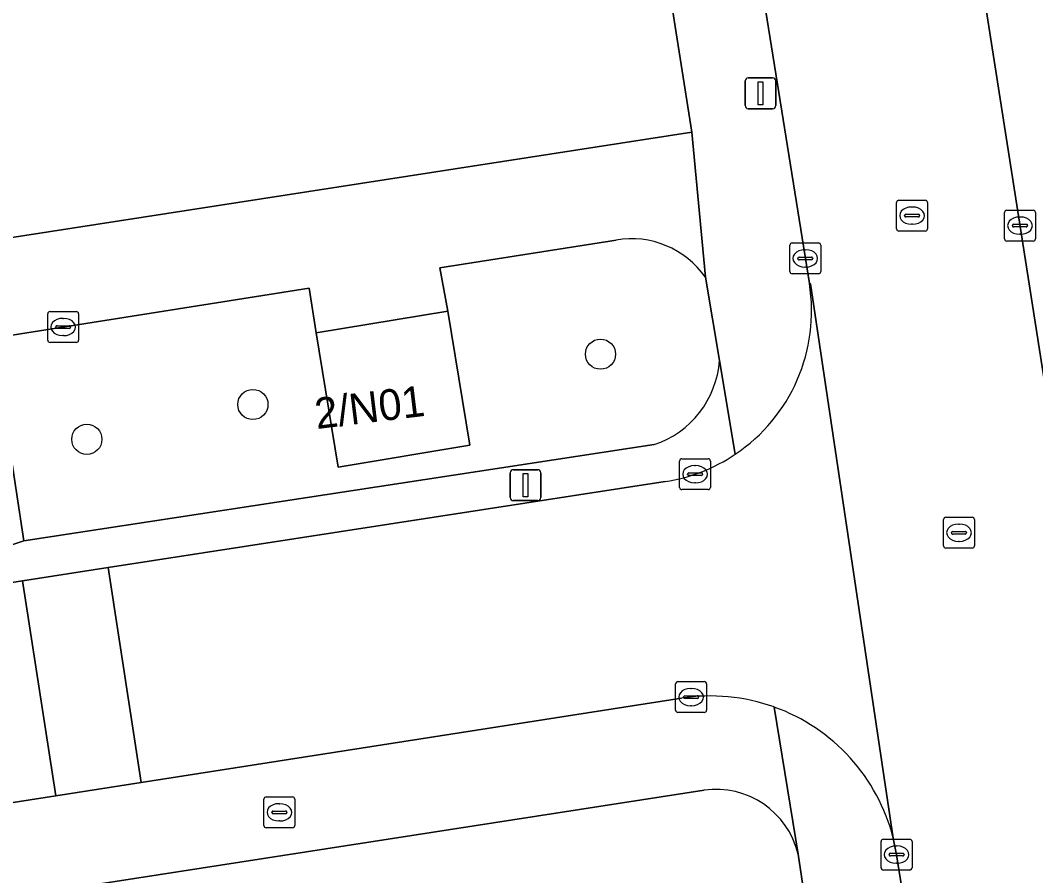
# Model space of a CAD drawing. Extents: x 160077 to 160948, y 386481 to 387498.
# Drawn here: x 160323.02 to 160355.91, y 387353.38 to 387381.09 of the extents above; entities that cross this region are included whole.
import ezdxf

# ---------------------------------------------------------------- set-up
doc = ezdxf.new("R2010")
doc.units = 0
for name, color, linetype in [('IMGEO_Boom', 7, 'Continuous'), ('IMGEO_Brandkraan', 7, 'Continuous'), ('IMGEO_Erf', 7, 'Continuous'), ('IMGEO_Groenvoorziening', 7, 'Continuous'), ('IMGEO_Kolk', 7, 'Continuous'), ('IMGEO_Lichtmast', 7, 'Continuous'), ('IMGEO_Pand', 7, 'Continuous'), ('IMGEO_Pand_nummerreeks', 7, 'Continuous'), ('IMGEO_Rijbaan_lokaal_open', 7, 'Continuous'), ('IMGEO_Rioolput', 7, 'Continuous'), ('IMGEO_Voetpad_open', 7, 'Continuous')]:
    doc.layers.add(name, color=color, linetype=linetype)

msp = doc.modelspace()

# ---------------------------------------------------------------- linework, layer by layer
at = {"layer": 'IMGEO_Boom'}
for centre in [(160341.811, 387370.278), (160330.552, 387368.649), (160325.174, 387367.521)]:
    msp.add_circle(centre, 0.489, dxfattribs=at)
at = {"layer": 'IMGEO_Brandkraan'}
for p, q in [((160330.985, 387355.937), (160331.837, 387355.937)), ((160330.91, 387355.011), (160330.91, 387355.863)), ((160331.398, 387355.717), (160331.423, 387355.717)), ((160331.911, 387355.863), (160331.911, 387355.011)), ((160331.169, 387355.431), (160331.169, 387355.443)), ((160331.607, 387355.394), (160331.209, 387355.394)), ((160331.212, 387355.48), (160331.61, 387355.48)), ((160331.653, 387355.443), (160331.653, 387355.431)), ((160331.837, 387354.937), (160330.985, 387354.937)), ((160331.421, 387355.157), (160331.396, 387355.157))]:
    msp.add_line(p, q, dxfattribs=at)
for points in [[(160330.985, 387355.937), (160331.837, 387355.937)], [(160330.91, 387355.011), (160330.91, 387355.863)], [(160331.911, 387355.863), (160331.911, 387355.011)], [(160331.837, 387354.937), (160330.985, 387354.937)]]:
    msp.add_lwpolyline(points, dxfattribs=at)
for centre, radius, start, end in [((160330.987, 387355.861), 0.0765, 91.552, 178.448), ((160330.987, 387355.861), 0.0765, 91.552, 178.448), ((160331.835, 387355.861), 0.0765, 1.552, 88.448), ((160331.835, 387355.861), 0.0765, 1.552, 88.448), ((160331.209, 387355.44), 0.0403, 85.8775, 175.7526), ((160331.206, 387355.43), 0.0366, 178.938, 274.7102), ((160331.61, 387355.437), 0.043, 264.8664, 352.4533), ((160331.614, 387355.442), 0.0386, 1.7309, 96.639), ((160330.987, 387355.013), 0.0765, 181.552, 268.448), ((160330.987, 387355.013), 0.0765, 181.552, 268.448), ((160331.835, 387355.013), 0.0765, 271.552, 358.448), ((160331.835, 387355.013), 0.0765, 271.552, 358.448)]:
    msp.add_arc(centre, radius, start, end, dxfattribs=at)
for centre, major_axis, ratio, start_param, end_param in [((160331.397, 387355.437), (-0.387, 0.002), 0.722429, 4.712389, 7.853982), ((160331.422, 387355.437), (-0.39, 0.002), 0.717154, 1.570796, 4.712389)]:
    msp.add_ellipse(centre, major_axis=major_axis, ratio=ratio, start_param=start_param, end_param=end_param, dxfattribs=at)
at = {"layer": 'IMGEO_Erf'}
for points in [[(160317.844, 387414.339), (160318.522, 387410.224), (160319.223, 387405.967), (160316.7, 387405.552), (160317.183, 387401.969), (160319.705, 387402.384), (160320.383, 387398.269), (160321.084, 387394.012), (160318.561, 387393.597), (160319.043, 387390.013), (160321.565, 387390.428), (160322.244, 387386.305), (160322.944, 387382.056), (160320.421, 387381.641), (160321.622, 387373.883), (160344.769, 387377.466), (160339.073, 387413.649)], [(160345.165, 387356.158), (160277.066, 387345.597)], [(160351.371, 387332.958), (160348.215, 387354.083)]]:
    msp.add_lwpolyline(points, dxfattribs=at)
msp.add_arc((160345.543, 387353.434), 2.75, 13.6449, 97.898, dxfattribs=at)
at = {"layer": 'IMGEO_Groenvoorziening'}
for points in [[(160342.314, 387373.977), (160336.612, 387373.08), (160336.863, 387371.671), (160337.581, 387367.327), (160333.319, 387366.623), (160332.601, 387370.967), (160332.373, 387372.412), (160322.124, 387370.799), (160323.128, 387364.228), (160343.545, 387367.349)], [(160345.664, 387370.074), (160345.211, 387372.769)]]:
    msp.add_lwpolyline(points, dxfattribs=at)
for centre, radius, start, end in [((160342.81, 387371.088), 2.931, 34.9926, 99.7367), ((160342.585, 387370.282), 3.086, 288.1218, 356.1398)]:
    msp.add_arc(centre, radius, start, end, dxfattribs=at)
at = {"layer": 'IMGEO_Kolk'}
for p, q in [((160354.898, 387374.017), (160354.898, 387374.869)), ((160354.973, 387374.943), (160355.825, 387374.943)), ((160355.386, 387374.723), (160355.411, 387374.723)), ((160355.899, 387374.869), (160355.899, 387374.017)), ((160355.157, 387374.437), (160355.157, 387374.449)), ((160355.595, 387374.4), (160355.197, 387374.4)), ((160355.2, 387374.486), (160355.598, 387374.486)), ((160355.641, 387374.449), (160355.641, 387374.437)), ((160355.409, 387374.163), (160355.384, 387374.163)), ((160347.943, 387372.956), (160347.943, 387373.808)), ((160348.018, 387373.882), (160348.87, 387373.882)), ((160348.944, 387373.808), (160348.944, 387372.956)), ((160355.825, 387373.943), (160354.973, 387373.943)), ((160348.202, 387373.376), (160348.202, 387373.388)), ((160348.245, 387373.425), (160348.643, 387373.425)), ((160348.431, 387373.662), (160348.456, 387373.662)), ((160348.686, 387373.388), (160348.686, 387373.376)), ((160348.64, 387373.339), (160348.242, 387373.339)), ((160348.454, 387373.102), (160348.429, 387373.102)), ((160348.87, 387372.882), (160348.018, 387372.882)), ((160323.907, 387370.733), (160323.907, 387371.585)), ((160323.982, 387371.659), (160324.834, 387371.659)), ((160324.395, 387371.439), (160324.42, 387371.439)), ((160324.908, 387371.585), (160324.908, 387370.733)), ((160324.166, 387371.153), (160324.166, 387371.165)), ((160324.604, 387371.116), (160324.206, 387371.116)), ((160324.209, 387371.202), (160324.607, 387371.202)), ((160324.65, 387371.165), (160324.65, 387371.153)), ((160324.418, 387370.879), (160324.393, 387370.879)), ((160324.834, 387370.659), (160323.982, 387370.659)), ((160344.373, 387365.965), (160344.373, 387366.817)), ((160344.448, 387366.891), (160345.3, 387366.891)), ((160345.374, 387366.817), (160345.374, 387365.965)), ((160344.861, 387366.671), (160344.886, 387366.671)), ((160344.632, 387366.385), (160344.632, 387366.397)), ((160345.07, 387366.348), (160344.672, 387366.348)), ((160344.675, 387366.434), (160345.073, 387366.434)), ((160345.116, 387366.397), (160345.116, 387366.385)), ((160345.3, 387365.891), (160344.448, 387365.891)), ((160344.884, 387366.111), (160344.859, 387366.111)), ((160344.245, 387358.746), (160344.245, 387359.598)), ((160344.32, 387359.672), (160345.172, 387359.672)), ((160345.246, 387359.598), (160345.246, 387358.746)), ((160344.547, 387359.215), (160344.945, 387359.215)), ((160344.733, 387359.452), (160344.758, 387359.452)), ((160344.504, 387359.166), (160344.504, 387359.178)), ((160344.942, 387359.129), (160344.544, 387359.129)), ((160344.756, 387358.892), (160344.731, 387358.892)), ((160344.988, 387359.178), (160344.988, 387359.166)), ((160345.172, 387358.672), (160344.32, 387358.672)), ((160350.9, 387353.641), (160350.9, 387354.493)), ((160350.975, 387354.567), (160351.827, 387354.567)), ((160351.388, 387354.347), (160351.413, 387354.347)), ((160351.901, 387354.493), (160351.901, 387353.641)), ((160351.159, 387354.061), (160351.159, 387354.073)), ((160351.597, 387354.024), (160351.199, 387354.024)), ((160351.202, 387354.11), (160351.6, 387354.11)), ((160351.643, 387354.073), (160351.643, 387354.061)), ((160351.411, 387353.787), (160351.386, 387353.787)), ((160351.827, 387353.567), (160350.975, 387353.567))]:
    msp.add_line(p, q, dxfattribs=at)
for points in [[(160354.898, 387374.017), (160354.898, 387374.869)], [(160354.973, 387374.943), (160355.825, 387374.943)], [(160355.899, 387374.869), (160355.899, 387374.017)], [(160347.943, 387372.956), (160347.943, 387373.808)], [(160348.018, 387373.882), (160348.87, 387373.882)], [(160348.944, 387373.808), (160348.944, 387372.956)], [(160355.825, 387373.943), (160354.973, 387373.943)], [(160348.87, 387372.882), (160348.018, 387372.882)], [(160323.907, 387370.733), (160323.907, 387371.585)], [(160323.982, 387371.659), (160324.834, 387371.659)], [(160324.908, 387371.585), (160324.908, 387370.733)], [(160324.834, 387370.659), (160323.982, 387370.659)], [(160344.373, 387365.965), (160344.373, 387366.817)], [(160344.448, 387366.891), (160345.3, 387366.891)], [(160345.374, 387366.817), (160345.374, 387365.965)], [(160345.3, 387365.891), (160344.448, 387365.891)], [(160344.245, 387358.746), (160344.245, 387359.598)], [(160344.32, 387359.672), (160345.172, 387359.672)], [(160345.246, 387359.598), (160345.246, 387358.746)], [(160345.172, 387358.672), (160344.32, 387358.672)], [(160350.9, 387353.641), (160350.9, 387354.493)], [(160350.975, 387354.567), (160351.827, 387354.567)], [(160351.901, 387354.493), (160351.901, 387353.641)], [(160351.827, 387353.567), (160350.975, 387353.567)]]:
    msp.add_lwpolyline(points, dxfattribs=at)
for centre, radius, start, end in [((160354.975, 387374.867), 0.0765, 91.552, 178.448), ((160354.975, 387374.867), 0.0765, 91.552, 178.448), ((160355.823, 387374.867), 0.0765, 1.552, 88.448), ((160355.823, 387374.867), 0.0765, 1.552, 88.448), ((160355.197, 387374.446), 0.0403, 85.8775, 175.7526), ((160355.194, 387374.436), 0.0366, 178.938, 274.7102), ((160355.598, 387374.443), 0.043, 264.8664, 352.4533), ((160355.602, 387374.448), 0.0386, 1.7309, 96.639), ((160354.975, 387374.019), 0.0765, 181.552, 268.448), ((160354.975, 387374.019), 0.0765, 181.552, 268.448), ((160355.823, 387374.019), 0.0765, 271.552, 358.448), ((160355.823, 387374.019), 0.0765, 271.552, 358.448), ((160348.02, 387373.806), 0.0765, 91.552, 178.448), ((160348.02, 387373.806), 0.0765, 91.552, 178.448), ((160348.868, 387373.806), 0.0765, 1.552, 88.448), ((160348.868, 387373.806), 0.0765, 1.552, 88.448), ((160348.242, 387373.385), 0.0403, 85.8775, 175.7526), ((160348.239, 387373.375), 0.0366, 178.938, 274.7102), ((160348.643, 387373.382), 0.043, 264.8664, 352.4533), ((160348.647, 387373.387), 0.0386, 1.7309, 96.639), ((160348.02, 387372.958), 0.0765, 181.552, 268.448), ((160348.02, 387372.958), 0.0765, 181.552, 268.448), ((160348.868, 387372.958), 0.0765, 271.552, 358.448), ((160348.868, 387372.958), 0.0765, 271.552, 358.448), ((160323.984, 387371.583), 0.0765, 91.552, 178.448), ((160323.984, 387371.583), 0.0765, 91.552, 178.448), ((160324.832, 387371.583), 0.0765, 1.552, 88.448), ((160324.832, 387371.583), 0.0765, 1.552, 88.448), ((160324.206, 387371.162), 0.0403, 85.8775, 175.7526), ((160324.203, 387371.152), 0.0366, 178.938, 274.7102), ((160324.607, 387371.159), 0.043, 264.8664, 352.4533), ((160324.611, 387371.164), 0.0386, 1.7309, 96.639), ((160323.984, 387370.735), 0.0765, 181.552, 268.448), ((160323.984, 387370.735), 0.0765, 181.552, 268.448), ((160324.832, 387370.735), 0.0765, 271.552, 358.448), ((160324.832, 387370.735), 0.0765, 271.552, 358.448), ((160344.45, 387366.815), 0.0765, 91.552, 178.448), ((160344.45, 387366.815), 0.0765, 91.552, 178.448), ((160345.298, 387366.815), 0.0765, 1.552, 88.448), ((160345.298, 387366.815), 0.0765, 1.552, 88.448), ((160344.672, 387366.394), 0.0403, 85.8775, 175.7526), ((160344.669, 387366.384), 0.0366, 178.938, 274.7102), ((160345.073, 387366.391), 0.043, 264.8664, 352.4533), ((160345.077, 387366.396), 0.0386, 1.7309, 96.639), ((160344.45, 387365.967), 0.0765, 181.552, 268.448), ((160344.45, 387365.967), 0.0765, 181.552, 268.448), ((160345.298, 387365.967), 0.0765, 271.552, 358.448), ((160345.298, 387365.967), 0.0765, 271.552, 358.448), ((160344.322, 387359.596), 0.0765, 91.552, 178.448), ((160344.322, 387359.596), 0.0765, 91.552, 178.448), ((160345.17, 387359.596), 0.0765, 1.552, 88.448), ((160345.17, 387359.596), 0.0765, 1.552, 88.448), ((160344.544, 387359.175), 0.0403, 85.8775, 175.7526), ((160344.949, 387359.177), 0.0386, 1.7309, 96.639), ((160344.541, 387359.165), 0.0366, 178.938, 274.7102), ((160344.945, 387359.172), 0.043, 264.8664, 352.4533), ((160344.322, 387358.748), 0.0765, 181.552, 268.448), ((160344.322, 387358.748), 0.0765, 181.552, 268.448), ((160345.17, 387358.748), 0.0765, 271.552, 358.448), ((160345.17, 387358.748), 0.0765, 271.552, 358.448), ((160350.977, 387354.491), 0.0765, 91.552, 178.448), ((160350.977, 387354.491), 0.0765, 91.552, 178.448), ((160351.825, 387354.491), 0.0765, 1.552, 88.448), ((160351.825, 387354.491), 0.0765, 1.552, 88.448), ((160351.199, 387354.07), 0.0403, 85.8775, 175.7526), ((160351.196, 387354.06), 0.0366, 178.938, 274.7102), ((160351.6, 387354.067), 0.043, 264.8664, 352.4533), ((160351.604, 387354.072), 0.0386, 1.7309, 96.639), ((160350.977, 387353.643), 0.0765, 181.552, 268.448), ((160350.977, 387353.643), 0.0765, 181.552, 268.448), ((160351.825, 387353.643), 0.0765, 271.552, 358.448), ((160351.825, 387353.643), 0.0765, 271.552, 358.448)]:
    msp.add_arc(centre, radius, start, end, dxfattribs=at)
for centre, major_axis, ratio, start_param, end_param in [((160355.385, 387374.443), (-0.387, 0.002), 0.722429, 4.712389, 7.853982), ((160355.41, 387374.443), (-0.39, 0.002), 0.717154, 1.570796, 4.712389), ((160348.43, 387373.382), (-0.387, 0.002), 0.722429, 4.712389, 7.853982), ((160348.455, 387373.382), (-0.39, 0.002), 0.717154, 1.570796, 4.712389), ((160324.394, 387371.159), (-0.387, 0.002), 0.722429, 4.712389, 7.853982), ((160324.419, 387371.159), (-0.39, 0.002), 0.717154, 1.570796, 4.712389), ((160344.86, 387366.391), (-0.387, 0.002), 0.722429, 4.712389, 7.853982), ((160344.885, 387366.391), (-0.39, 0.002), 0.717154, 1.570796, 4.712389), ((160344.732, 387359.172), (-0.387, 0.002), 0.722429, 4.712389, 7.853982), ((160344.757, 387359.172), (-0.39, 0.002), 0.717154, 1.570796, 4.712389), ((160351.387, 387354.067), (-0.387, 0.002), 0.722429, 4.712389, 7.853982), ((160351.412, 387354.067), (-0.39, 0.002), 0.717154, 1.570796, 4.712389)]:
    msp.add_ellipse(centre, major_axis=major_axis, ratio=ratio, start_param=start_param, end_param=end_param, dxfattribs=at)
at = {"layer": 'IMGEO_Lichtmast'}
for p, q in [((160346.495, 387378.33), (160346.495, 387379.13)), ((160346.495, 387379.13), (160346.495, 387378.33)), ((160346.595, 387379.23), (160347.385, 387379.23)), ((160347.385, 387379.23), (160346.595, 387379.23)), ((160347.485, 387379.13), (160347.485, 387378.33)), ((160347.485, 387378.33), (160347.485, 387379.13)), ((160347.385, 387378.23), (160346.595, 387378.23)), ((160346.595, 387378.23), (160347.385, 387378.23)), ((160338.99, 387366.536), (160339.78, 387366.536)), ((160339.78, 387366.536), (160338.99, 387366.536)), ((160338.89, 387365.636), (160338.89, 387366.436)), ((160338.89, 387366.436), (160338.89, 387365.636)), ((160339.88, 387366.436), (160339.88, 387365.636)), ((160339.88, 387365.636), (160339.88, 387366.436)), ((160339.78, 387365.536), (160338.99, 387365.536)), ((160338.99, 387365.536), (160339.78, 387365.536))]:
    msp.add_line(p, q, dxfattribs=at)
for points in [[(160346.915, 387379.105), (160347.065, 387379.105), (160347.065, 387378.355), (160346.915, 387378.355), (160346.915, 387379.105)], [(160339.31, 387366.411), (160339.46, 387366.411), (160339.46, 387365.661), (160339.31, 387365.661), (160339.31, 387366.411)]]:
    msp.add_lwpolyline(points, dxfattribs=at)
for centre, start, end in [((160346.595, 387379.13), 90, 180), ((160346.595, 387379.13), 90, 180), ((160347.385, 387379.13), 0, 90), ((160347.385, 387379.13), 360, 90), ((160346.595, 387378.33), 180, 270), ((160346.595, 387378.33), 180, 270), ((160347.385, 387378.33), 270, 0), ((160347.385, 387378.33), 270, 0), ((160338.99, 387366.436), 90, 180), ((160338.99, 387366.436), 90, 180), ((160339.78, 387366.436), 0, 90), ((160339.78, 387366.436), 360, 90), ((160338.99, 387365.636), 180, 270), ((160338.99, 387365.636), 180, 270), ((160339.78, 387365.636), 270, 0), ((160339.78, 387365.636), 270, 0)]:
    msp.add_arc(centre, 0.1, start, end, dxfattribs=at)
at = {"layer": 'IMGEO_Pand'}
msp.add_lwpolyline([(160337.581, 387367.327), (160336.863, 387371.671), (160332.601, 387370.967), (160333.319, 387366.623)], close=True, dxfattribs=at)
at = {"layer": 'IMGEO_Rijbaan_lokaal_open'}
for points in [[(160371.986, 387266.851), (160369.216, 387284.504), (160369.173, 387285.284), (160366.562, 387302.662), (160358.665, 387353.61), (160352.799, 387391.033), (160352.774, 387391.05), (160350.809, 387403.731), (160343.75, 387402.638), (160348.577, 387372.565), (160348.617, 387372.556), (160351.293, 387354.598), (160351.403, 387354.063), (160353.156, 387343.079), (160353.738, 387339.43), (160357.73, 387313.614), (160358.294, 387309.971), (160362.387, 387284.057), (160362.946, 387280.357), (160363.189, 387278.751), (160367.156, 387253.21)], [(160351.293, 387354.598), (160348.617, 387372.556), (160348.577, 387372.565)], [(160343.908, 387366.152), (160325.861, 387363.367), (160326.936, 387356.404), (160344.432, 387359.134)], [(160306.164, 387353.162), (160324.17, 387355.972), (160323.094, 387362.939), (160304.367, 387360.049), (160262.397, 387353.48), (160265.535, 387333.801), (160272.364, 387334.875), (160271.331, 387341.446)]]:
    msp.add_lwpolyline(points, dxfattribs=at)
msp.add_lwpolyline([(160323.094, 387362.939), (160324.17, 387355.972), (160326.936, 387356.404), (160325.861, 387363.367)], close=True, dxfattribs=at)
for centre, radius, start, end in [((160343.056, 387371.678), 5.592, 303.867, 9.1245), ((160343.06, 387371.671), 5.584, 278.7391, 303.8743), ((160345.372, 387353.078), 6.129, 70.3347, 98.8188), ((160345.37, 387353.098), 6.11, 14.2104, 70.2551)]:
    msp.add_arc(centre, radius, start, end, dxfattribs=at)
at = {"layer": 'IMGEO_Rioolput'}
for p, q in [((160351.402, 387374.341), (160351.402, 387375.193)), ((160351.477, 387375.267), (160352.329, 387375.267)), ((160351.89, 387375.047), (160351.915, 387375.047)), ((160352.403, 387375.193), (160352.403, 387374.341)), ((160351.661, 387374.761), (160351.661, 387374.773)), ((160352.099, 387374.724), (160351.701, 387374.724)), ((160351.704, 387374.81), (160352.102, 387374.81)), ((160352.145, 387374.773), (160352.145, 387374.761)), ((160351.913, 387374.487), (160351.888, 387374.487)), ((160352.329, 387374.267), (160351.477, 387374.267)), ((160352.922, 387364.069), (160352.922, 387364.921)), ((160352.997, 387364.995), (160353.849, 387364.995)), ((160353.923, 387364.921), (160353.923, 387364.069)), ((160353.181, 387364.489), (160353.181, 387364.501)), ((160353.224, 387364.538), (160353.622, 387364.538)), ((160353.41, 387364.775), (160353.435, 387364.775)), ((160353.665, 387364.501), (160353.665, 387364.489)), ((160353.619, 387364.452), (160353.221, 387364.452)), ((160353.433, 387364.215), (160353.408, 387364.215)), ((160353.849, 387363.995), (160352.997, 387363.995))]:
    msp.add_line(p, q, dxfattribs=at)
for points in [[(160351.402, 387374.341), (160351.402, 387375.193)], [(160351.477, 387375.267), (160352.329, 387375.267)], [(160352.403, 387375.193), (160352.403, 387374.341)], [(160352.329, 387374.267), (160351.477, 387374.267)], [(160352.922, 387364.069), (160352.922, 387364.921)], [(160352.997, 387364.995), (160353.849, 387364.995)], [(160353.923, 387364.921), (160353.923, 387364.069)], [(160353.849, 387363.995), (160352.997, 387363.995)]]:
    msp.add_lwpolyline(points, dxfattribs=at)
for centre, radius, start, end in [((160351.479, 387375.191), 0.0765, 91.552, 178.448), ((160351.479, 387375.191), 0.0765, 91.552, 178.448), ((160352.327, 387375.191), 0.0765, 1.552, 88.448), ((160352.327, 387375.191), 0.0765, 1.552, 88.448), ((160351.701, 387374.77), 0.0403, 85.8775, 175.7526), ((160351.698, 387374.76), 0.0366, 178.938, 274.7102), ((160352.102, 387374.767), 0.043, 264.8664, 352.4533), ((160352.106, 387374.772), 0.0386, 1.7309, 96.639), ((160351.479, 387374.343), 0.0765, 181.552, 268.448), ((160351.479, 387374.343), 0.0765, 181.552, 268.448), ((160352.327, 387374.343), 0.0765, 271.552, 358.448), ((160352.327, 387374.343), 0.0765, 271.552, 358.448), ((160352.999, 387364.919), 0.0765, 91.552, 178.448), ((160352.999, 387364.919), 0.0765, 91.552, 178.448), ((160353.847, 387364.919), 0.0765, 1.552, 88.448), ((160353.847, 387364.919), 0.0765, 1.552, 88.448), ((160353.221, 387364.498), 0.0403, 85.8775, 175.7526), ((160353.218, 387364.488), 0.0366, 178.938, 274.7102), ((160353.622, 387364.495), 0.043, 264.8664, 352.4533), ((160353.626, 387364.5), 0.0386, 1.7309, 96.639), ((160352.999, 387364.071), 0.0765, 181.552, 268.448), ((160352.999, 387364.071), 0.0765, 181.552, 268.448), ((160353.847, 387364.071), 0.0765, 271.552, 358.448), ((160353.847, 387364.071), 0.0765, 271.552, 358.448)]:
    msp.add_arc(centre, radius, start, end, dxfattribs=at)
for centre, major_axis, ratio, start_param, end_param in [((160351.889, 387374.767), (-0.387, 0.002), 0.722429, 4.712389, 7.853982), ((160351.914, 387374.767), (-0.39, 0.002), 0.717154, 1.570796, 4.712389), ((160353.409, 387364.495), (-0.387, 0.002), 0.722429, 4.712389, 7.853982), ((160353.434, 387364.495), (-0.39, 0.002), 0.717154, 1.570796, 4.712389)]:
    msp.add_ellipse(centre, major_axis=major_axis, ratio=ratio, start_param=start_param, end_param=end_param, dxfattribs=at)
at = {"layer": 'IMGEO_Voetpad_open'}
for points in [[(160426.638, 387421.43), (160425.988, 387427.158), (160402.744, 387423.545), (160401.363, 387423.33), (160341.299, 387413.995), (160339.073, 387413.649), (160344.769, 387377.466), (160345.211, 387372.769), (160345.664, 387370.074), (160346.172, 387367.035)], [(160348.577, 387372.565), (160343.75, 387402.638)], [(160352.799, 387391.033), (160358.665, 387353.61), (160366.562, 387302.662), (160369.173, 387285.284)], [(160345.211, 387372.769), (160344.769, 387377.466), (160321.622, 387373.883), (160320.112, 387373.649), (160260.008, 387364.344), (160257.725, 387363.991), (160262.869, 387330.677), (160262.878, 387330.668), (160263.703, 387325.245)], [(160343.545, 387367.349), (160323.128, 387364.228), (160321.38, 387363.654), (160291.454, 387359.142), (160290.437, 387365.998), (160320.333, 387370.594), (160322.124, 387370.799), (160332.373, 387372.412), (160332.601, 387370.967), (160336.863, 387371.671), (160336.612, 387373.08), (160342.314, 387373.977)], [(160346.172, 387367.035), (160345.664, 387370.074)], [(160262.397, 387353.48), (160304.367, 387360.049), (160323.094, 387362.939), (160325.861, 387363.367), (160343.908, 387366.152)], [(160344.432, 387359.134), (160326.936, 387356.404), (160324.17, 387355.972), (160306.164, 387353.162), (160276.556, 387348.583)], [(160348.215, 387354.083), (160347.434, 387358.849)], [(160347.434, 387358.849), (160348.215, 387354.083), (160351.371, 387332.958), (160352.153, 387327.971), (160355.398, 387307.291), (160355.751, 387304.187), (160356.842, 387299.449), (160360.174, 387278.766), (160360.463, 387276.972), (160360.469, 387276.973), (160361.388, 387270.942), (160364.673, 387250.186), (160364.703, 387250), (160364.966, 387248.339), (160365.847, 387243.204)], [(160277.066, 387345.597), (160345.165, 387356.158)], [(160358.294, 387309.971), (160357.572, 387309.856), (160356.995, 387313.497), (160357.73, 387313.614), (160353.738, 387339.43), (160353.156, 387343.079), (160351.403, 387354.063), (160351.293, 387354.598)]]:
    msp.add_lwpolyline(points, dxfattribs=at)
msp.add_lwpolyline([(160322.124, 387370.799), (160320.333, 387370.594), (160321.38, 387363.654), (160323.128, 387364.228)], close=True, dxfattribs=at)
for centre, radius, start, end in [((160342.81, 387371.088), 2.931, 34.9926, 99.7367), ((160343.056, 387371.678), 5.592, 303.867, 9.1245), ((160342.585, 387370.282), 3.086, 288.1218, 356.1398), ((160343.06, 387371.671), 5.584, 278.7391, 303.8743), ((160345.372, 387353.078), 6.129, 70.3347, 98.8188), ((160345.37, 387353.098), 6.11, 14.2104, 70.2551), ((160345.543, 387353.434), 2.75, 13.6449, 97.898)]:
    msp.add_arc(centre, radius, start, end, dxfattribs=at)

# ---------------------------------------------------------------- texts
at = {"layer": 'IMGEO_Pand_nummerreeks'}
msp.add_text('2/N01', height=1, rotation=6.953, dxfattribs=at).set_placement((160332.619, 387367.852))

doc.saveas('drawing.dxf')
